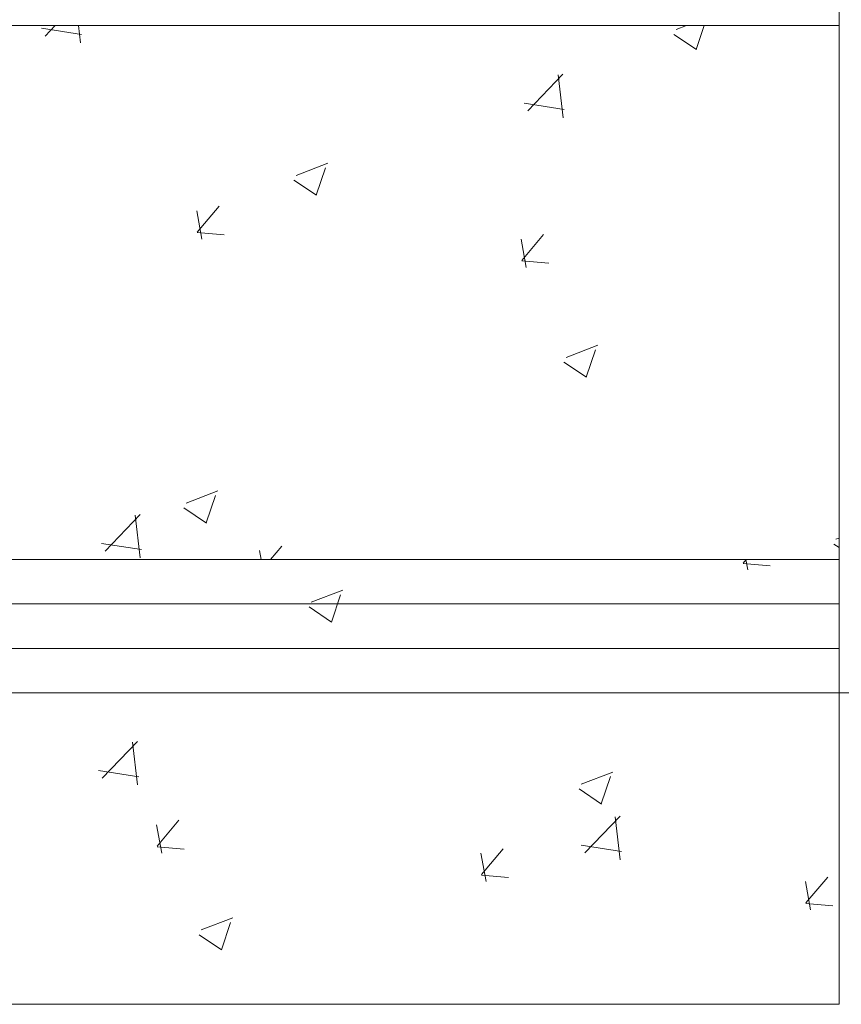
# Model space of a CAD drawing. Header units: feet. Extents: x 8 to 127, y 6 to 90.
# Tile 294 of 538: x 45.43 to 45.891, y 49.85 to 50.403. Entities that reach past the tile are written whole.
import ezdxf

# ---------------------------------------------------------------- set-up
doc = ezdxf.new("R2010")
doc.units = ezdxf.units.FT
doc.header["$MEASUREMENT"] = 0
for name, color, linetype in [('Alvenaria', 7, 'Continuous'), ('ESQUADRIAS', 252, 'Continuous'), ('MOBILIÁRIO2', 250, 'Continuous'), ('NO ESPESSURA', 250, 'Continuous')]:
    doc.layers.add(name, color=color, linetype=linetype)

msp = doc.modelspace()

# ---------------------------------------------------------------- linework, layer by layer
at = {"layer": 'Alvenaria', "lineweight": 5}
for p, q in [((45.89022, 51.40004), (45.89022, 50.02504)), ((45.96522, 50.02504), (45.89022, 50.02504)), ((45.89022, 50.02504), (45.96522, 50.02504))]:
    msp.add_line(p, q, dxfattribs=at)
at = {"layer": 'ESQUADRIAS', "lineweight": 5}
for p, q in [((45.89022, 50.10004), (44.39022, 50.10004)), ((45.89022, 50.07504), (44.39022, 50.07504)), ((45.89022, 50.05004), (44.39022, 50.05004)), ((45.89022, 50.02504), (44.39022, 50.02504))]:
    msp.add_line(p, q, dxfattribs=at)
at = {"layer": 'MOBILIÁRIO2', "lineweight": 5}
for p, q in [((45.89022, 50.40004), (44.39022, 50.40004)), ((45.89022, 50.10004), (44.39022, 50.10004)), ((45.89022, 50.02504), (45.89022, 49.85004)), ((45.89022, 49.85004), (44.39022, 49.85004))]:
    msp.add_line(p, q, dxfattribs=at)
at = {"layer": 'NO ESPESSURA', "linetype": 'Continuous', "lineweight": 5}
for p, q in [((45.44424, 50.39419), (45.44985, 50.40004)), ((45.46404, 50.39036), (45.46291, 50.40004)), ((45.79861, 50.39782), (45.80442, 50.40004)), ((45.80992, 50.38669), (45.8144, 50.40004)), ((45.44218, 50.39856), (45.46477, 50.39506)), ((45.7974, 50.39516), (45.81004, 50.38663)), ((45.71532, 50.35215), (45.7351, 50.37277)), ((45.73512, 50.34832), (45.73231, 50.37244)), ((45.71326, 50.35652), (45.73585, 50.35301)), ((45.58519, 50.31589), (45.60298, 50.32272)), ((45.5965, 50.30477), (45.60165, 50.32012)), ((45.58399, 50.31323), (45.59662, 50.30471)), ((45.53232, 50.28014), (45.52938, 50.29606)), ((45.52973, 50.28401), (45.54198, 50.29861)), ((45.52971, 50.28379), (45.54489, 50.28246)), ((45.7145, 50.2642), (45.71156, 50.28012)), ((45.71192, 50.26807), (45.72416, 50.28267)), ((45.7119, 50.26785), (45.72708, 50.26653)), ((45.73681, 50.21363), (45.75459, 50.22045)), ((45.74812, 50.20251), (45.75327, 50.21786)), ((45.7356, 50.21097), (45.74824, 50.20245)), ((45.52339, 50.1317), (45.54117, 50.13853)), ((45.5347, 50.12058), (45.53985, 50.13593)), ((45.52218, 50.12905), (45.53482, 50.12052)), ((45.47791, 50.10472), (45.4977, 50.12534)), ((45.49771, 50.1009), (45.49491, 50.12502)), ((45.88842, 50.11136), (45.89022, 50.11205)), ((45.47585, 50.10909), (45.49844, 50.10559)), ((45.57092, 50.10004), (45.57722, 50.10755)), ((45.88722, 50.1087), (45.89022, 50.10668)), ((45.56554, 50.10004), (45.56462, 50.105)), ((45.83625, 50.09781), (45.85143, 50.09649)), ((45.83627, 50.09803), (45.83796, 50.10004)), ((45.83891, 50.09417), (45.83783, 50.10004)), ((45.5937, 50.07601), (45.61149, 50.08283)), ((45.60502, 50.06489), (45.61017, 50.08024)), ((45.5925, 50.07336), (45.60513, 50.06483)), ((45.47627, 49.97712), (45.49606, 49.99774)), ((45.49609, 49.9733), (45.49328, 49.99742)), ((45.47422, 49.98147), (45.49681, 49.97797)), ((45.74532, 49.97374), (45.7631, 49.98057)), ((45.75663, 49.96263), (45.76178, 49.97798)), ((45.74411, 49.97109), (45.75675, 49.96257)), ((45.50715, 49.93885), (45.51939, 49.95345)), ((45.74735, 49.93508), (45.76714, 49.9557)), ((45.76717, 49.93126), (45.76436, 49.95538)), ((45.50979, 49.93499), (45.50685, 49.95091)), ((45.50713, 49.93863), (45.52231, 49.93731)), ((45.69197, 49.91905), (45.68903, 49.93497)), ((45.68933, 49.92291), (45.70158, 49.93751)), ((45.7453, 49.93943), (45.76789, 49.93593)), ((45.68931, 49.9227), (45.70449, 49.92137)), ((45.87415, 49.90311), (45.87122, 49.91903)), ((45.87151, 49.90698), (45.88376, 49.92157)), ((45.8715, 49.90676), (45.88668, 49.90543)), ((45.5319, 49.89182), (45.54968, 49.89864)), ((45.54322, 49.88071), (45.54837, 49.89606)), ((45.5307, 49.88917), (45.54333, 49.88065))]:
    msp.add_line(p, q, dxfattribs=at)

doc.saveas('drawing.dxf')
